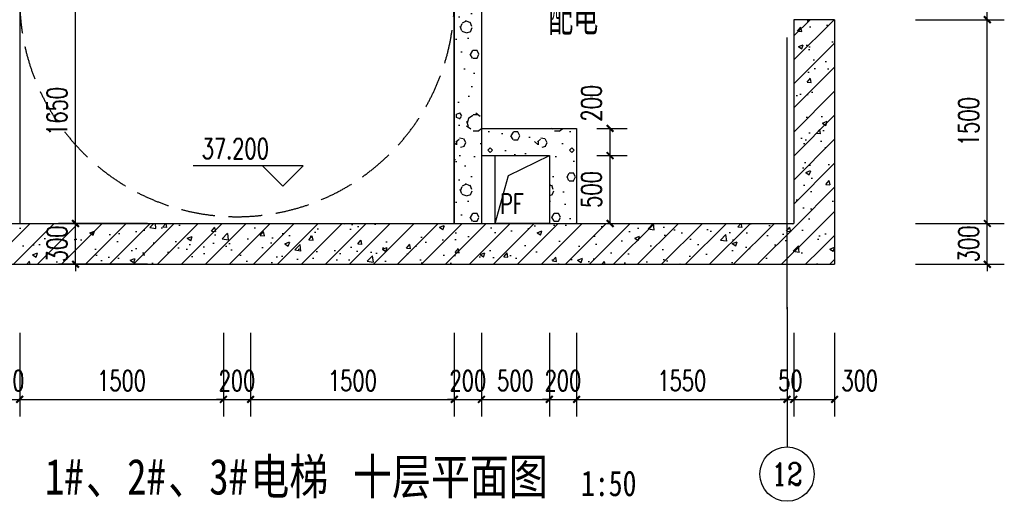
# Model space of a CAD drawing. Extents: x 797781 to 1255204, y 21234 to 1024248.
# Tile 925 of 1056: x 1179382 to 1186632, y 589986 to 593530. Entities that reach past the tile are written whole.
import ezdxf
from ezdxf.enums import TextEntityAlignment as Align

# ---------------------------------------------------------------- set-up
doc = ezdxf.new("R2010")
doc.units = 0
doc.header["$LTSCALE"] = 1000
doc.header["$MEASUREMENT"] = 0
doc.linetypes.add('230303生产综合楼-平面图_t8$0$DASH', pattern=[0.35, 0.25, -0.1])
doc.linetypes.add('230303生产综合楼-平面图_t8$0$DOTE', pattern=[2.42, 2, -0.2, 0.02, -0.2])
for name, color, linetype in [('230303生产综合楼-平面图_t8$0$AXIS', 3, 'Continuous'), ('230303生产综合楼-平面图_t8$0$AXIS_TEXT', 7, 'Continuous'), ('230303生产综合楼-平面图_t8$0$DIM_ELEV', 3, 'Continuous'), ('230303生产综合楼-平面图_t8$0$DIM_SYMB', 3, 'Continuous'), ('230303生产综合楼-平面图_t8$0$DOTE', 1, '230303生产综合楼-平面图_t8$0$DOTE'), ('230303生产综合楼-平面图_t8$0$H-楼板留洞', 6, 'Continuous'), ('230303生产综合楼-平面图_t8$0$PUB_HATCH', 8, 'Continuous'), ('230303生产综合楼-平面图_t8$0$PUB_TEXT', 7, 'Continuous'), ('230303生产综合楼-平面图_t8$0$STAIR', 2, 'Continuous'), ('230303生产综合楼-平面图_t8$0$WALL', 40, 'Continuous'), ('230303生产综合楼-平面图_t8$0$板洞', 6, 'Continuous'), ('230303生产综合楼-平面图_t8$0$轮廓', 2, 'Continuous'), ('AXIS_TEXT', 7, 'Continuous'), ('PUB_TEXT', 7, 'Continuous')]:
    doc.layers.add(name, color=color, linetype=linetype)
doc.styles.add('230303生产综合楼-平面图_t8$0$-黑体', font='simhei.ttf', dxfattribs={"width": 0.8})
doc.styles.add('230303生产综合楼-平面图_t8$0$_TCH_AXIS', font='COMPLEX', dxfattribs={"bigfont": 'GBCBIG'})
doc.styles.add('230303生产综合楼-平面图_t8$0$_TCH_DIM', font='SIMPLEX', dxfattribs={"bigfont": 'GBCBIG'})
doc.styles.add('230303生产综合楼-平面图_T8$0$_TCH_DIM_T3', font='SIMPLEX', dxfattribs={"width": 0.705882, "bigfont": 'GBCBIG'})
doc.styles.add('COMPLEX', font='COMPLEX')
doc.dimstyles.new('230303生产综合楼-平面图_T8$0$_TCH_ARCH&&50', dxfattribs={"dimtxt": 148.75, "dimasz": 50, "dimexe": 125, "dimexo": 150, "dimgap": 63.125, "dimtad": 1, "dimdec": 0, "dimzin": 0, "dimdsep": 46, "dimtxsty": '230303生产综合楼-平面图_T8$0$_TCH_DIM_T3', "dimblk": '230303生产综合楼-平面图_t8$0$_ArchTick', "dimcen": 0.09, "dimclrt": 7, "dimazin": 2, "dimtfac": 1, "dimtdec": 0, "dimtix": 1, "dimtmove": 2, "dimatfit": 3, "dimfxl": 1, "dimtolj": 1, "dimtzin": 0, "dimarcsym": 0})
pattern_1 = [(45, (0, 0), (-88.388348, 88.388348), []), (50, (0, 0), (358.63009, -31.37607), [37.5, -412.5]), (355, (0, 0), (-69.37567, 376.09607), [30, -330]), (100.4514, (29.9, -2.6), (289.25469, 344.71977), [31.8701, -350.57106]), (46.1842, (0, 100), (533.62052, -82.7595), [56.25, -618.75]), (96.6356, (44.47, 93.1), (467.33135, 487.05894), [47.80514, -525.8565]), (351.1842, (0, 100), (467.33097, 487.0593), [45, -495]), (21, (50, 75), (298.453526, -201.309445), [37.5, -412.5]), (326, (50, 75), (121.65767, 362.57502), [30, -330]), (71.4514, (74.87, 58.22), (420.11131, 161.26525), [31.8701, -350.57106]), (37.5, (0, 0), (6.079928, 166.446927), [0, -326, 0, -335, 0, -331.25]), (7.5, (0, 0), (131.534769, 197.205856), [0, -191, 0, -318.5, 0, -126.25]), (327.5, (-111.5, 0), (266.911218, -11.277436), [0, -125, 0, -390, 0, -517.5]), (317.5, (-161.5, 0), (291.593085, 50.05249), [0, -162.5, 0, -259, 0, -367.5])]
pattern_2 = [(0, (177, -183), (300, 600), [0, -600]), (0, (-174, -264), (300, 600), [0, -600]), (0, (21, -270), (300, 600), [0, -600]), (0, (234, -93), (300, 600), [0, -600]), (0, (-15, -300), (300, 600), [0, -600]), (0, (294, 285), (300, 600), [0, -600]), (0, (111, 237), (300, 600), [0, -600]), (0, (207, 162), (300, 600), [0, -600]), (0, (-282, 150), (300, 600), [0, -600]), (0, (12, 123), (300, 600), [0, -600]), (0, (-102, -30), (300, 600), [0, -600]), (0, (-96, -255), (300, 600), [0, -600]), (0, (129, -279), (300, 600), [0, -600]), (0, (294, -15), (300, 600), [0, -600]), (0, (-267, -108), (300, 600), [0, -600]), (0, (-216, -6), (300, 600), [0, -600]), (0, (18, -48), (300, 600), [0, -600]), (0, (-66, -135), (300, 600), [0, -600]), (0, (-114, 63), (300, 600), [0, -600]), (0, (-39, 288), (300, 600), [0, -600]), (0, (-243, -234), (300, 600), [0, -600]), (0, (87, 165), (300, 600), [0, -600]), (0, (-192, 174), (300, 600), [0, -600]), (0, (-240, 252), (300, 600), [0, -600]), (130.601294, (257.143, 97.143), (-1499.9999834, 1800.0000079), [26.34155, -11037.111]), (18.434949, (214.29, 108.57), (1499.9999945, 599.9999956), [27.10524, -3767.6279]), (90, (214.3, 82.86), (300, 600), [25.71428, -1174.28565]), (161.565051, (240, 74.29), (-1500.0000076, 599.999955), [27.10524, -3767.6279]), (53.130102, (240, 74.29), (300.000001, 600), [28.57143, -2971.4285]), (135, (262.86, -231.43), (-300.000036, 599.99996), [24.24366, -1672.8126]), (45, (228.57, -231.43), (299.999998, 599.999998), [24.24366, -1672.8126]), (135, (245.71, -248.57), (-300.000036, 599.99996), [24.24366, -1672.8126]), (45, (245.71, -248.57), (299.999998, 599.999998), [24.24366, -1672.8126]), (116.56505, (-25.7, 171.43), (-5e-05, 1199.99997), [31.94383, -638.8765]), (180, (-40, 200), (-300, 600), [34.28572, -565.71425]), (63.43495, (-88.57, 171.43), (3e-06, 1200), [31.94383, -638.8765]), (116.56505, (-74.3, 142.86), (-5e-05, 1199.99997), [31.94383, -638.8765]), (0, (-74.3, 142.86), (300, 600), [34.28572, -565.71425]), (63.43495, (-40, 142.86), (3e-06, 1200), [31.94383, -638.8765]), (107.102728, (200, -31.429), (-899.9999656, 3000.00000484), [38.86135, -16282.9025]), (143.972626, (188.57, 5.714), (-5699.9999277, 4199.9999952), [38.86135, -8122.02]), (180, (157.14, 28.6), (-300, 600), [37.14286, -562.8571]), (36.0273733, (88.57, 5.714), (5699.9999579, 4199.9999547), [38.86135, -8122.02]), (71.565051, (77.14, -28.57), (900.0000046, 2999.999995), [36.14032, -3758.5928]), (107.102728, (88.571, -65.714), (-899.9999656, 3000.00000484), [38.86135, -16282.9025]), (143.972626, (120, -88.57), (-5699.9999277, 4199.9999952), [38.86135, -8122.02]), (0, (120, -88.6), (300, 600), [37.14286, -562.8571]), (36.0273733, (157.143, -88.57), (5699.9999579, 4199.9999547), [38.86135, -8122.02]), (71.565051, (188.57, -65.71), (900.0000046, 2999.999995), [36.14032, -3758.5928]), (150.255118, (205.714, 248.57), (-900.000002, 599.9999926), [23.03502, -4814.3196]), (90, (185.7, 237.14), (300, 600), [22.85714, -1177.14275]), (29.744881, (185.714, 237.14), (900.0000005, 599.999997), [23.03502, -4814.3196]), (116.56505, (65.7, -177.14), (-5e-05, 1199.99997), [31.94383, -638.8765]), (168.690067, (51.43, -148.57), (-2700.000002, 599.999985), [29.13725, -6089.6855]), (41.185925, (0, -162.857), (7499.99995456, 6599.9999423), [30.37184, -12725.802]), (90, (0, -191.43), (300, 600), [28.57143, -1171.4285]), (138.814074, (22.857, -211.429), (-7499.9998667, 6600.00004204), [30.37184, -12725.802]), (16.6992442, (22.857, -211.429), (9899.9999255, 2999.9999686), [29.82945, -12498.5375]), (60.945396, (51.43, -202.857), (299.9999992, 599.9999947), [29.41609, -12325.3395]), (109.983106, (-185.714, 74.286), (-1500.00000565, 4199.9999889), [33.442, -14012.1975]), (155.556045, (-197.143, 105.714), (-3900.00001487, 1799.9999626), [34.52299, -14465.1315]), (24.4439547, (-260, 105.714), (3900.00000195, 1799.99999134), [34.52299, -14465.1315]), (70.0168934, (-271.429, 74.286), (1500.0000045, 4199.9999896), [33.442, -14012.1975]), (109.983106, (-260, 42.857), (-1500.00000565, 4199.9999889), [33.442, -14012.1975]), (160.016893, (-228.57, 31.43), (-1500.0000009, 599.9999727), [33.442, -6989.3775]), (19.9831065, (-228.57, 31.43), (1499.9999918, 599.999999), [33.442, -6989.3775]), (70.0168934, (-197.143, 42.857), (1500.0000045, 4199.9999896), [33.442, -14012.1975]), (122.005383, (37.14, 20), (-300.0000403, 599.9999694), [26.95423, -5633.434]), (18.434949, (-2.86, 34.29), (1499.9999945, 599.9999956), [27.10524, -3767.6279]), (90, (-2.86, 8.57), (300, 600), [25.71428, -1174.28565]), (161.565051, (22.86, 0), (-1500.0000076, 599.999955), [27.10524, -3767.6279]), (54.4623222, (22.857, 0), (2099.999997, 2999.9999955), [24.57807, -10298.2115]), (116.56505, (-137.14, -125.7), (-5e-05, 1199.99997), [31.94383, -638.8765]), (180, (-151.4, -97.14), (-300, 600), [31.42857, -568.5714]), (59.0362434, (-200, -125.714), (300.000001, 599.999997), [33.31973, -6963.822]), (120.963756, (-182.857, -154.286), (-300.000041, 599.9999724), [33.31973, -6963.822]), (0, (-182.86, -154.3), (300, 600), [31.42857, -568.5714]), (63.43495, (-151.43, -154.3), (3e-06, 1200), [31.94383, -638.8765])]

# ---------------------------------------------------------------- blocks, each defined once
blk = doc.blocks.new('230303生产综合楼-平面图_t8$0$_ArchTick')
at = {"color": 0, "linetype": 'ByBlock', "const_width": 0.3}
blk.add_lwpolyline([(-0.5, -0.5), (0.5, 0.5)], dxfattribs=at)
blk = doc.blocks.new('*D2936')
at = {"layer": '230303生产综合楼-平面图_t8$0$AXIS', "color": 0, "lineweight": -2, "transparency": 16777216}
for p, q in [((1183632.2, 592530), (1183854.6, 592530)), ((1183729.6, 592030), (1183729.6, 592530)), ((1183632.2, 592030), (1183854.6, 592030))]:
    blk.add_line(p, q, dxfattribs=at)
at = {"layer": 'Defpoints', "color": 0, "transparency": 16777216}
for p in [(1183482.2, 592530), (1183729.6, 592530), (1183482.2, 592030)]:
    blk.add_point(p, dxfattribs=at)
at = {"layer": '230303生产综合楼-平面图_t8$0$AXIS', "color": 0, "lineweight": -2, "transparency": 16777216, "xscale": 50, "yscale": 50, "zscale": 50}
for p, rotation in [((1183729.6, 592530), 90), ((1183729.6, 592030), 270)]:
    blk.add_blockref('230303生产综合楼-平面图_t8$0$_ArchTick', p, dxfattribs=dict(at, rotation=rotation))
at = {"layer": '230303生产综合楼-平面图_t8$0$AXIS', "color": 7, "transparency": 16777216, "insert": (1183592.1, 592280), "char_height": 148.75, "attachment_point": 5, "rotation": 90, "style": '230303生产综合楼-平面图_T8$0$_TCH_DIM_T3'}
blk.add_mtext('\\A1;500', dxfattribs=at)
blk = doc.blocks.new('*D2937')
at = {"layer": '230303生产综合楼-平面图_t8$0$AXIS', "color": 0, "lineweight": -2, "transparency": 16777216}
for p, q in [((1183632.2, 592730), (1183854.6, 592730)), ((1183729.6, 592530), (1183729.6, 592730)), ((1183632.2, 592530), (1183854.6, 592530))]:
    blk.add_line(p, q, dxfattribs=at)
at = {"layer": 'Defpoints', "color": 0, "transparency": 16777216}
for p in [(1183482.2, 592730), (1183729.6, 592730), (1183482.2, 592530)]:
    blk.add_point(p, dxfattribs=at)
at = {"layer": '230303生产综合楼-平面图_t8$0$AXIS', "color": 0, "lineweight": -2, "transparency": 16777216, "xscale": 50, "yscale": 50, "zscale": 50}
for p, rotation in [((1183729.6, 592730), 90), ((1183729.6, 592530), 270)]:
    blk.add_blockref('230303生产综合楼-平面图_t8$0$_ArchTick', p, dxfattribs=dict(at, rotation=rotation))
at = {"layer": '230303生产综合楼-平面图_t8$0$AXIS', "color": 7, "transparency": 16777216, "insert": (1183592.1, 592915), "char_height": 148.75, "attachment_point": 5, "rotation": 90, "style": '230303生产综合楼-平面图_T8$0$_TCH_DIM_T3'}
blk.add_mtext('\\A1;200', dxfattribs=at)
blk = doc.blocks.new('*D3651')
at = {"layer": '230303生产综合楼-平面图_t8$0$AXIS', "color": 0, "lineweight": -2, "transparency": 16777216}
for p, q in [((1180322.6, 593680), (1179668.7, 593680)), ((1179793.7, 592030), (1179793.7, 593680)), ((1180322.6, 592030), (1179668.7, 592030))]:
    blk.add_line(p, q, dxfattribs=at)
at = {"layer": 'Defpoints', "color": 0, "transparency": 16777216}
for p in [(1179793.7, 593680), (1180472.6, 593680), (1180472.6, 592030)]:
    blk.add_point(p, dxfattribs=at)
at = {"layer": '230303生产综合楼-平面图_t8$0$AXIS', "color": 0, "lineweight": -2, "transparency": 16777216, "xscale": 50, "yscale": 50, "zscale": 50}
for p, rotation in [((1179793.7, 593680), 90), ((1179793.7, 592030), 270)]:
    blk.add_blockref('230303生产综合楼-平面图_t8$0$_ArchTick', p, dxfattribs=dict(at, rotation=rotation))
at = {"layer": '230303生产综合楼-平面图_t8$0$AXIS', "color": 7, "transparency": 16777216, "insert": (1179656.2, 592855), "char_height": 148.75, "attachment_point": 5, "rotation": 90, "style": '230303生产综合楼-平面图_T8$0$_TCH_DIM_T3'}
blk.add_mtext('\\A1;1650', dxfattribs=at)
blk = doc.blocks.new('*D3652')
at = {"layer": '230303生产综合楼-平面图_t8$0$AXIS', "color": 0, "lineweight": -2, "transparency": 16777216}
for p, q in [((1180322.6, 592030), (1179668.7, 592030)), ((1179793.7, 592030), (1179793.7, 592080)), ((1179793.7, 591730), (1179793.7, 592030)), ((1180322.6, 591730), (1179668.7, 591730)), ((1179793.7, 591730), (1179793.7, 591680))]:
    blk.add_line(p, q, dxfattribs=at)
at = {"layer": 'Defpoints', "color": 0, "transparency": 16777216}
for p in [(1179793.7, 592030), (1180472.6, 592030), (1180472.6, 591730)]:
    blk.add_point(p, dxfattribs=at)
at = {"layer": '230303生产综合楼-平面图_t8$0$AXIS', "color": 0, "lineweight": -2, "transparency": 16777216, "xscale": 50, "yscale": 50, "zscale": 50}
for p, rotation in [((1179793.7, 592030), 270), ((1179793.7, 591730), 90)]:
    blk.add_blockref('230303生产综合楼-平面图_t8$0$_ArchTick', p, dxfattribs=dict(at, rotation=rotation))
at = {"layer": '230303生产综合楼-平面图_t8$0$AXIS', "color": 7, "transparency": 16777216, "insert": (1179656.2, 591880), "char_height": 148.75, "attachment_point": 5, "rotation": 90, "style": '230303生产综合楼-平面图_T8$0$_TCH_DIM_T3'}
blk.add_mtext('\\A1;300', dxfattribs=at)
blk = doc.blocks.new('*D3674')
at = {"layer": '230303生产综合楼-平面图_t8$0$AXIS', "color": 0, "lineweight": -2, "transparency": 16777216}
for p, q in [((1179182.2, 591224.3), (1179182.2, 590610.6)), ((1179382.2, 591224.3), (1179382.2, 590610.6)), ((1179182.2, 590735.6), (1179132.2, 590735.6)), ((1179182.2, 590735.6), (1179382.2, 590735.6)), ((1179382.2, 590735.6), (1179432.2, 590735.6))]:
    blk.add_line(p, q, dxfattribs=at)
at = {"layer": 'Defpoints', "color": 0, "transparency": 16777216}
for p in [(1179182.2, 591374.3), (1179382.2, 591374.3), (1179382.2, 590735.6)]:
    blk.add_point(p, dxfattribs=at)
at = {"layer": '230303生产综合楼-平面图_t8$0$AXIS', "color": 0, "lineweight": -2, "transparency": 16777216, "xscale": 50, "yscale": 50, "zscale": 50}
blk.add_blockref('230303生产综合楼-平面图_t8$0$_ArchTick', (1179182.2, 590735.6), dxfattribs=at)
at = {"layer": '230303生产综合楼-平面图_t8$0$AXIS', "color": 0, "lineweight": -2, "transparency": 16777216, "xscale": 50, "yscale": 50, "zscale": 50, "rotation": 180}
blk.add_blockref('230303生产综合楼-平面图_t8$0$_ArchTick', (1179382.2, 590735.6), dxfattribs=at)
at = {"layer": '230303生产综合楼-平面图_t8$0$AXIS', "color": 7, "transparency": 16777216, "insert": (1179282.2, 590873.1), "char_height": 148.75, "attachment_point": 5, "style": '230303生产综合楼-平面图_T8$0$_TCH_DIM_T3'}
blk.add_mtext('\\A1;200', dxfattribs=at)
blk = doc.blocks.new('*D3675')
at = {"layer": '230303生产综合楼-平面图_t8$0$AXIS', "color": 0, "lineweight": -2, "transparency": 16777216}
for p, q in [((1179382.2, 591224.3), (1179382.2, 590610.6)), ((1180882.2, 591224.3), (1180882.2, 590610.6)), ((1179382.2, 590735.6), (1180882.2, 590735.6))]:
    blk.add_line(p, q, dxfattribs=at)
at = {"layer": 'Defpoints', "color": 0, "transparency": 16777216}
for p in [(1179382.2, 591374.3), (1180882.2, 591374.3), (1180882.2, 590735.6)]:
    blk.add_point(p, dxfattribs=at)
at = {"layer": '230303生产综合楼-平面图_t8$0$AXIS', "color": 0, "lineweight": -2, "transparency": 16777216, "xscale": 50, "yscale": 50, "zscale": 50, "rotation": 180}
blk.add_blockref('230303生产综合楼-平面图_t8$0$_ArchTick', (1179382.2, 590735.6), dxfattribs=at)
at = {"layer": '230303生产综合楼-平面图_t8$0$AXIS', "color": 0, "lineweight": -2, "transparency": 16777216, "xscale": 50, "yscale": 50, "zscale": 50}
blk.add_blockref('230303生产综合楼-平面图_t8$0$_ArchTick', (1180882.2, 590735.6), dxfattribs=at)
at = {"layer": '230303生产综合楼-平面图_t8$0$AXIS', "color": 7, "transparency": 16777216, "insert": (1180132.2, 590873.1), "char_height": 148.75, "attachment_point": 5, "style": '230303生产综合楼-平面图_T8$0$_TCH_DIM_T3'}
blk.add_mtext('\\A1;1500', dxfattribs=at)
blk = doc.blocks.new('*D3676')
at = {"layer": '230303生产综合楼-平面图_t8$0$AXIS', "color": 0, "lineweight": -2, "transparency": 16777216}
for p, q in [((1180882.2, 591224.3), (1180882.2, 590610.6)), ((1181082.2, 591224.3), (1181082.2, 590610.6)), ((1180882.2, 590735.6), (1180832.2, 590735.6)), ((1180882.2, 590735.6), (1181082.2, 590735.6)), ((1181082.2, 590735.6), (1181132.2, 590735.6))]:
    blk.add_line(p, q, dxfattribs=at)
at = {"layer": 'Defpoints', "color": 0, "transparency": 16777216}
for p in [(1180882.2, 591374.3), (1181082.2, 591374.3), (1181082.2, 590735.6)]:
    blk.add_point(p, dxfattribs=at)
at = {"layer": '230303生产综合楼-平面图_t8$0$AXIS', "color": 0, "lineweight": -2, "transparency": 16777216, "xscale": 50, "yscale": 50, "zscale": 50}
blk.add_blockref('230303生产综合楼-平面图_t8$0$_ArchTick', (1180882.2, 590735.6), dxfattribs=at)
at = {"layer": '230303生产综合楼-平面图_t8$0$AXIS', "color": 0, "lineweight": -2, "transparency": 16777216, "xscale": 50, "yscale": 50, "zscale": 50, "rotation": 180}
blk.add_blockref('230303生产综合楼-平面图_t8$0$_ArchTick', (1181082.2, 590735.6), dxfattribs=at)
at = {"layer": '230303生产综合楼-平面图_t8$0$AXIS', "color": 7, "transparency": 16777216, "insert": (1180982.2, 590873.1), "char_height": 148.75, "attachment_point": 5, "style": '230303生产综合楼-平面图_T8$0$_TCH_DIM_T3'}
blk.add_mtext('\\A1;200', dxfattribs=at)
blk = doc.blocks.new('*D3677')
at = {"layer": '230303生产综合楼-平面图_t8$0$AXIS', "color": 0, "lineweight": -2, "transparency": 16777216}
for p, q in [((1181082.2, 591224.3), (1181082.2, 590610.6)), ((1182582.2, 591224.3), (1182582.2, 590610.6)), ((1181082.2, 590735.6), (1182582.2, 590735.6))]:
    blk.add_line(p, q, dxfattribs=at)
at = {"layer": 'Defpoints', "color": 0, "transparency": 16777216}
for p in [(1181082.2, 591374.3), (1182582.2, 591374.3), (1182582.2, 590735.6)]:
    blk.add_point(p, dxfattribs=at)
at = {"layer": '230303生产综合楼-平面图_t8$0$AXIS', "color": 0, "lineweight": -2, "transparency": 16777216, "xscale": 50, "yscale": 50, "zscale": 50, "rotation": 180}
blk.add_blockref('230303生产综合楼-平面图_t8$0$_ArchTick', (1181082.2, 590735.6), dxfattribs=at)
at = {"layer": '230303生产综合楼-平面图_t8$0$AXIS', "color": 0, "lineweight": -2, "transparency": 16777216, "xscale": 50, "yscale": 50, "zscale": 50}
blk.add_blockref('230303生产综合楼-平面图_t8$0$_ArchTick', (1182582.2, 590735.6), dxfattribs=at)
at = {"layer": '230303生产综合楼-平面图_t8$0$AXIS', "color": 7, "transparency": 16777216, "insert": (1181832.2, 590873.1), "char_height": 148.75, "attachment_point": 5, "style": '230303生产综合楼-平面图_T8$0$_TCH_DIM_T3'}
blk.add_mtext('\\A1;1500', dxfattribs=at)
blk = doc.blocks.new('*D3678')
at = {"layer": '230303生产综合楼-平面图_t8$0$AXIS', "color": 0, "lineweight": -2, "transparency": 16777216}
for p, q in [((1182582.2, 591224.3), (1182582.2, 590610.6)), ((1182782.2, 591224.3), (1182782.2, 590610.6)), ((1182582.2, 590735.6), (1182532.2, 590735.6)), ((1182582.2, 590735.6), (1182782.2, 590735.6)), ((1182782.2, 590735.6), (1182832.2, 590735.6))]:
    blk.add_line(p, q, dxfattribs=at)
at = {"layer": 'Defpoints', "color": 0, "transparency": 16777216}
for p in [(1182582.2, 591374.3), (1182782.2, 591374.3), (1182782.2, 590735.6)]:
    blk.add_point(p, dxfattribs=at)
at = {"layer": '230303生产综合楼-平面图_t8$0$AXIS', "color": 0, "lineweight": -2, "transparency": 16777216, "xscale": 50, "yscale": 50, "zscale": 50}
blk.add_blockref('230303生产综合楼-平面图_t8$0$_ArchTick', (1182582.2, 590735.6), dxfattribs=at)
at = {"layer": '230303生产综合楼-平面图_t8$0$AXIS', "color": 0, "lineweight": -2, "transparency": 16777216, "xscale": 50, "yscale": 50, "zscale": 50, "rotation": 180}
blk.add_blockref('230303生产综合楼-平面图_t8$0$_ArchTick', (1182782.2, 590735.6), dxfattribs=at)
at = {"layer": '230303生产综合楼-平面图_t8$0$AXIS', "color": 7, "transparency": 16777216, "insert": (1182682.2, 590873.1), "char_height": 148.75, "attachment_point": 5, "style": '230303生产综合楼-平面图_T8$0$_TCH_DIM_T3'}
blk.add_mtext('\\A1;200', dxfattribs=at)
blk = doc.blocks.new('*D3679')
at = {"layer": '230303生产综合楼-平面图_t8$0$AXIS', "color": 0, "lineweight": -2, "transparency": 16777216}
for p, q in [((1182782.2, 591224.3), (1182782.2, 590610.6)), ((1183282.2, 591224.3), (1183282.2, 590610.6)), ((1182782.2, 590735.6), (1183282.2, 590735.6))]:
    blk.add_line(p, q, dxfattribs=at)
at = {"layer": 'Defpoints', "color": 0, "transparency": 16777216}
for p in [(1182782.2, 591374.3), (1183282.2, 591374.3), (1183282.2, 590735.6)]:
    blk.add_point(p, dxfattribs=at)
at = {"layer": '230303生产综合楼-平面图_t8$0$AXIS', "color": 0, "lineweight": -2, "transparency": 16777216, "xscale": 50, "yscale": 50, "zscale": 50, "rotation": 180}
blk.add_blockref('230303生产综合楼-平面图_t8$0$_ArchTick', (1182782.2, 590735.6), dxfattribs=at)
at = {"layer": '230303生产综合楼-平面图_t8$0$AXIS', "color": 0, "lineweight": -2, "transparency": 16777216, "xscale": 50, "yscale": 50, "zscale": 50}
blk.add_blockref('230303生产综合楼-平面图_t8$0$_ArchTick', (1183282.2, 590735.6), dxfattribs=at)
at = {"layer": '230303生产综合楼-平面图_t8$0$AXIS', "color": 7, "transparency": 16777216, "insert": (1183032.2, 590873.1), "char_height": 148.75, "attachment_point": 5, "style": '230303生产综合楼-平面图_T8$0$_TCH_DIM_T3'}
blk.add_mtext('\\A1;500', dxfattribs=at)
blk = doc.blocks.new('*D3680')
at = {"layer": '230303生产综合楼-平面图_t8$0$AXIS', "color": 0, "lineweight": -2, "transparency": 16777216}
for p, q in [((1183282.2, 591224.3), (1183282.2, 590610.6)), ((1183482.2, 591224.3), (1183482.2, 590610.6)), ((1183282.2, 590735.6), (1183232.2, 590735.6)), ((1183282.2, 590735.6), (1183482.2, 590735.6)), ((1183482.2, 590735.6), (1183532.2, 590735.6))]:
    blk.add_line(p, q, dxfattribs=at)
at = {"layer": 'Defpoints', "color": 0, "transparency": 16777216}
for p in [(1183282.2, 591374.3), (1183482.2, 591374.3), (1183482.2, 590735.6)]:
    blk.add_point(p, dxfattribs=at)
at = {"layer": '230303生产综合楼-平面图_t8$0$AXIS', "color": 0, "lineweight": -2, "transparency": 16777216, "xscale": 50, "yscale": 50, "zscale": 50}
blk.add_blockref('230303生产综合楼-平面图_t8$0$_ArchTick', (1183282.2, 590735.6), dxfattribs=at)
at = {"layer": '230303生产综合楼-平面图_t8$0$AXIS', "color": 0, "lineweight": -2, "transparency": 16777216, "xscale": 50, "yscale": 50, "zscale": 50, "rotation": 180}
blk.add_blockref('230303生产综合楼-平面图_t8$0$_ArchTick', (1183482.2, 590735.6), dxfattribs=at)
at = {"layer": '230303生产综合楼-平面图_t8$0$AXIS', "color": 7, "transparency": 16777216, "insert": (1183382.2, 590873.1), "char_height": 148.75, "attachment_point": 5, "style": '230303生产综合楼-平面图_T8$0$_TCH_DIM_T3'}
blk.add_mtext('\\A1;200', dxfattribs=at)
blk = doc.blocks.new('*D3681')
at = {"layer": '230303生产综合楼-平面图_t8$0$AXIS', "color": 0, "lineweight": -2, "transparency": 16777216}
for p, q in [((1183482.2, 591224.3), (1183482.2, 590610.6)), ((1185032.2, 591224.3), (1185032.2, 590610.6)), ((1183482.2, 590735.6), (1185032.2, 590735.6))]:
    blk.add_line(p, q, dxfattribs=at)
at = {"layer": 'Defpoints', "color": 0, "transparency": 16777216}
for p in [(1183482.2, 591374.3), (1185032.2, 591374.3), (1185032.2, 590735.6)]:
    blk.add_point(p, dxfattribs=at)
at = {"layer": '230303生产综合楼-平面图_t8$0$AXIS', "color": 0, "lineweight": -2, "transparency": 16777216, "xscale": 50, "yscale": 50, "zscale": 50, "rotation": 180}
blk.add_blockref('230303生产综合楼-平面图_t8$0$_ArchTick', (1183482.2, 590735.6), dxfattribs=at)
at = {"layer": '230303生产综合楼-平面图_t8$0$AXIS', "color": 0, "lineweight": -2, "transparency": 16777216, "xscale": 50, "yscale": 50, "zscale": 50}
blk.add_blockref('230303生产综合楼-平面图_t8$0$_ArchTick', (1185032.2, 590735.6), dxfattribs=at)
at = {"layer": '230303生产综合楼-平面图_t8$0$AXIS', "color": 7, "transparency": 16777216, "insert": (1184257.2, 590873.1), "char_height": 148.75, "attachment_point": 5, "style": '230303生产综合楼-平面图_T8$0$_TCH_DIM_T3'}
blk.add_mtext('\\A1;1550', dxfattribs=at)
blk = doc.blocks.new('*D3682')
at = {"layer": '230303生产综合楼-平面图_t8$0$AXIS', "color": 0, "lineweight": -2, "transparency": 16777216}
for p, q in [((1185032.2, 591224.3), (1185032.2, 590610.6)), ((1185082.2, 591224.3), (1185082.2, 590610.6)), ((1185032.2, 590735.6), (1184982.2, 590735.6)), ((1185032.2, 590735.6), (1185082.2, 590735.6)), ((1185082.2, 590735.6), (1185132.2, 590735.6))]:
    blk.add_line(p, q, dxfattribs=at)
at = {"layer": 'Defpoints', "color": 0, "transparency": 16777216}
for p in [(1185032.2, 591374.3), (1185082.2, 591374.3), (1185082.2, 590735.6)]:
    blk.add_point(p, dxfattribs=at)
at = {"layer": '230303生产综合楼-平面图_t8$0$AXIS', "color": 0, "lineweight": -2, "transparency": 16777216, "xscale": 50, "yscale": 50, "zscale": 50}
blk.add_blockref('230303生产综合楼-平面图_t8$0$_ArchTick', (1185032.2, 590735.6), dxfattribs=at)
at = {"layer": '230303生产综合楼-平面图_t8$0$AXIS', "color": 0, "lineweight": -2, "transparency": 16777216, "xscale": 50, "yscale": 50, "zscale": 50, "rotation": 180}
blk.add_blockref('230303生产综合楼-平面图_t8$0$_ArchTick', (1185082.2, 590735.6), dxfattribs=at)
at = {"layer": '230303生产综合楼-平面图_t8$0$AXIS', "color": 7, "transparency": 16777216, "insert": (1185057.2, 590873.1), "char_height": 148.75, "attachment_point": 5, "style": '230303生产综合楼-平面图_T8$0$_TCH_DIM_T3'}
blk.add_mtext('\\A1;50', dxfattribs=at)
blk = doc.blocks.new('*D3683')
at = {"layer": '230303生产综合楼-平面图_t8$0$AXIS', "color": 0, "lineweight": -2, "transparency": 16777216}
for p, q in [((1185082.2, 591224.3), (1185082.2, 590610.6)), ((1185382.2, 591224.3), (1185382.2, 590610.6)), ((1185082.2, 590735.6), (1185382.2, 590735.6))]:
    blk.add_line(p, q, dxfattribs=at)
at = {"layer": 'Defpoints', "color": 0, "transparency": 16777216}
for p in [(1185082.2, 591374.3), (1185382.2, 591374.3), (1185382.2, 590735.6)]:
    blk.add_point(p, dxfattribs=at)
at = {"layer": '230303生产综合楼-平面图_t8$0$AXIS', "color": 0, "lineweight": -2, "transparency": 16777216, "xscale": 50, "yscale": 50, "zscale": 50, "rotation": 180}
blk.add_blockref('230303生产综合楼-平面图_t8$0$_ArchTick', (1185082.2, 590735.6), dxfattribs=at)
at = {"layer": '230303生产综合楼-平面图_t8$0$AXIS', "color": 0, "lineweight": -2, "transparency": 16777216, "xscale": 50, "yscale": 50, "zscale": 50}
blk.add_blockref('230303生产综合楼-平面图_t8$0$_ArchTick', (1185382.2, 590735.6), dxfattribs=at)
at = {"layer": '230303生产综合楼-平面图_t8$0$AXIS', "color": 7, "transparency": 16777216, "insert": (1185567.2, 590873.1), "char_height": 148.75, "attachment_point": 5, "style": '230303生产综合楼-平面图_T8$0$_TCH_DIM_T3'}
blk.add_mtext('\\A1;300', dxfattribs=at)
blk = doc.blocks.new('_AXISO')
blk.add_circle((0, 0), 0.5)
at = {"layer": 'AXIS_TEXT', "style": 'COMPLEX', "width": 1.041667}
blk.add_attdef('A', text='', height=0.56, dxfattribs=at).set_placement((-0.25, -0.28), (0.25, -0.28), align=Align.FIT)
blk = doc.blocks.new('*D3693')
at = {"layer": '230303生产综合楼-平面图_t8$0$AXIS', "color": 0, "lineweight": -2, "transparency": 16777216}
for p, q in [((1185978.1, 594330), (1186632, 594330)), ((1186507, 593530), (1186507, 594330)), ((1185978.1, 593530), (1186632, 593530))]:
    blk.add_line(p, q, dxfattribs=at)
at = {"layer": 'Defpoints', "color": 0, "transparency": 16777216}
for p in [(1185828.1, 594330), (1186507, 594330), (1185828.1, 593530)]:
    blk.add_point(p, dxfattribs=at)
at = {"layer": '230303生产综合楼-平面图_t8$0$AXIS', "color": 0, "lineweight": -2, "transparency": 16777216, "xscale": 50, "yscale": 50, "zscale": 50}
for p, rotation in [((1186507, 594330), 90), ((1186507, 593530), 270)]:
    blk.add_blockref('230303生产综合楼-平面图_t8$0$_ArchTick', p, dxfattribs=dict(at, rotation=rotation))
at = {"layer": '230303生产综合楼-平面图_t8$0$AXIS', "color": 7, "transparency": 16777216, "insert": (1186369.5, 593930), "char_height": 148.75, "attachment_point": 5, "rotation": 90, "style": '230303生产综合楼-平面图_T8$0$_TCH_DIM_T3'}
blk.add_mtext('\\A1;800', dxfattribs=at)
blk = doc.blocks.new('*D3694')
at = {"layer": '230303生产综合楼-平面图_t8$0$AXIS', "color": 0, "lineweight": -2, "transparency": 16777216}
for p, q in [((1185978.1, 593530), (1186632, 593530)), ((1186507, 592030), (1186507, 593530)), ((1185978.1, 592030), (1186632, 592030))]:
    blk.add_line(p, q, dxfattribs=at)
at = {"layer": 'Defpoints', "color": 0, "transparency": 16777216}
for p in [(1185828.1, 593530), (1186507, 593530), (1185828.1, 592030)]:
    blk.add_point(p, dxfattribs=at)
at = {"layer": '230303生产综合楼-平面图_t8$0$AXIS', "color": 0, "lineweight": -2, "transparency": 16777216, "xscale": 50, "yscale": 50, "zscale": 50}
for p, rotation in [((1186507, 593530), 90), ((1186507, 592030), 270)]:
    blk.add_blockref('230303生产综合楼-平面图_t8$0$_ArchTick', p, dxfattribs=dict(at, rotation=rotation))
at = {"layer": '230303生产综合楼-平面图_t8$0$AXIS', "color": 7, "transparency": 16777216, "insert": (1186369.5, 592780), "char_height": 148.75, "attachment_point": 5, "rotation": 90, "style": '230303生产综合楼-平面图_T8$0$_TCH_DIM_T3'}
blk.add_mtext('\\A1;1500', dxfattribs=at)
blk = doc.blocks.new('*D3695')
at = {"layer": '230303生产综合楼-平面图_t8$0$AXIS', "color": 0, "lineweight": -2, "transparency": 16777216}
for p, q in [((1185978.1, 592030), (1186632, 592030)), ((1186507, 592030), (1186507, 592080)), ((1186507, 591730), (1186507, 592030)), ((1185978.1, 591730), (1186632, 591730)), ((1186507, 591730), (1186507, 591680))]:
    blk.add_line(p, q, dxfattribs=at)
at = {"layer": 'Defpoints', "color": 0, "transparency": 16777216}
for p in [(1185828.1, 592030), (1186507, 592030), (1185828.1, 591730)]:
    blk.add_point(p, dxfattribs=at)
at = {"layer": '230303生产综合楼-平面图_t8$0$AXIS', "color": 0, "lineweight": -2, "transparency": 16777216, "xscale": 50, "yscale": 50, "zscale": 50}
for p, rotation in [((1186507, 592030), 270), ((1186507, 591730), 90)]:
    blk.add_blockref('230303生产综合楼-平面图_t8$0$_ArchTick', p, dxfattribs=dict(at, rotation=rotation))
at = {"layer": '230303生产综合楼-平面图_t8$0$AXIS', "color": 7, "transparency": 16777216, "insert": (1186369.5, 591880), "char_height": 148.75, "attachment_point": 5, "rotation": 90, "style": '230303生产综合楼-平面图_T8$0$_TCH_DIM_T3'}
blk.add_mtext('\\A1;300', dxfattribs=at)

msp = doc.modelspace()

# ---------------------------------------------------------------- hatches: boundary and pattern name
at = {"layer": '230303生产综合楼-平面图_t8$0$PUB_HATCH'}
h = msp.add_hatch(dxfattribs=at)
h.set_pattern_fill('加气混凝土', color=256, scale=50, style=0)
h.set_pattern_definition(pattern_2)
h.paths.add_polyline_path([(1182715.5, 594830), (1182582.2, 594830), (1182582.2, 592630), (1182782.2, 592630), (1182782.2, 594730)])
h = msp.add_hatch(dxfattribs=at)
h.set_pattern_fill('钢筋混凝土', color=256, scale=50, style=0)
h.set_pattern_definition(pattern_1)
h.paths.add_polyline_path([(1185082.2, 593530), (1185082.2, 592030), (1185382.2, 591730), (1185382.2, 593530)])
h = msp.add_hatch(dxfattribs=at)
h.set_pattern_fill('加气混凝土', color=256, scale=50, style=0)
h.set_pattern_definition(pattern_2)
h.paths.add_polyline_path([(1182782.2, 592730), (1182782.2, 592530), (1183282.2, 592530), (1183482.2, 592730)])
h = msp.add_hatch(dxfattribs=at)
h.set_pattern_fill('加气混凝土', color=256, scale=50, style=0)
h.set_pattern_definition(pattern_2)
h.paths.add_polyline_path([(1183482.2, 592730), (1183282.2, 592530), (1183282.2, 592030), (1183482.2, 592030)])
h = msp.add_hatch(dxfattribs=at)
h.set_pattern_fill('加气混凝土', color=256, scale=50, style=0)
h.set_pattern_definition(pattern_2)
h.paths.add_polyline_path([(1182782.2, 592630), (1182582.2, 592630), (1182582.2, 592030), (1182782.2, 592030)])
h = msp.add_hatch(dxfattribs=at)
h.set_pattern_fill('钢筋混凝土', color=256, scale=50, style=0)
h.set_pattern_definition(pattern_1)
h.paths.add_polyline_path([(1179282.2, 592030), (1179282.2, 591730), (1182682.2, 591730), (1182682.2, 592030)])
h = msp.add_hatch(dxfattribs=at)
h.set_pattern_fill('钢筋混凝土', color=256, scale=50, style=0)
h.set_pattern_definition(pattern_1)
h.paths.add_polyline_path([(1182682.2, 592030), (1182682.2, 591730), (1183382.2, 591730), (1183382.2, 592030)])
h = msp.add_hatch(dxfattribs=at)
h.set_pattern_fill('钢筋混凝土', color=256, scale=50, style=0)
h.set_pattern_definition(pattern_1)
h.paths.add_polyline_path([(1183382.2, 592030), (1183382.2, 591730), (1185382.2, 591730), (1185082.2, 592030)])

# ---------------------------------------------------------------- linework, layer by layer
at = {"layer": '230303生产综合楼-平面图_t8$0$AXIS'}
msp.add_line((1185032.2, 591414.5), (1185032.2, 590385.6), dxfattribs=at)
at = {"layer": '230303生产综合楼-平面图_t8$0$DIM_ELEV'}
for p, q in [((1181468.9, 592454.7), (1180658.9, 592454.7)), ((1181318.9, 592304.7), (1181168.9, 592454.7)), ((1181318.9, 592304.7), (1181468.9, 592454.7))]:
    msp.add_line(p, q, dxfattribs=at)
at = {"layer": '230303生产综合楼-平面图_t8$0$DIM_SYMB'}
msp.add_lwpolyline([(1180132.2, 596930, 0, 0, 0), (1180132.2, 592855, 0, 0, 0), (1181832.2, 592855, 0, 0, 0), (1181832.2, 596520, 40, 0, 0), (1181832.2, 596670, 0, 0, 0)], format="xyseb", dxfattribs=at)
at = {"layer": '230303生产综合楼-平面图_t8$0$DOTE'}
msp.add_line((1185032.2, 591400.2), (1185032.2, 601209.8), dxfattribs=at)
at = {"layer": '230303生产综合楼-平面图_t8$0$H-楼板留洞'}
msp.add_lwpolyline([(1182882.2, 592530), (1183282.2, 592530), (1183282.2, 592030), (1182882.2, 592030)], close=True, dxfattribs=at)
at = {"layer": '230303生产综合楼-平面图_t8$0$STAIR'}
for p, q in [((1179382.2, 593680), (1179382.2, 592030)), ((1182582.2, 592030), (1182582.2, 593680)), ((1179382.2, 592030), (1182582.2, 592030))]:
    msp.add_line(p, q, dxfattribs=at)
at = {"layer": '230303生产综合楼-平面图_t8$0$WALL'}
for p, q in [((1182582.2, 594830), (1182582.2, 592630)), ((1182782.2, 594730), (1182782.2, 592630)), ((1185082.2, 593530), (1185082.2, 592030)), ((1185382.2, 593530), (1185082.2, 593530)), ((1185382.2, 593530), (1185382.2, 591730)), ((1182782.2, 592730), (1183482.2, 592730)), ((1183482.2, 592730), (1183482.2, 592030)), ((1182582.2, 592630), (1182582.2, 592030)), ((1182782.2, 592630), (1182782.2, 592030)), ((1182782.2, 592530), (1183282.2, 592530)), ((1183282.2, 592530), (1183282.2, 592030)), ((1179282.2, 592030), (1182682.2, 592030)), ((1182682.2, 592030), (1183382.2, 592030)), ((1183382.2, 592030), (1185082.2, 592030)), ((1179282.2, 591730), (1182682.2, 591730)), ((1182682.2, 591730), (1183382.2, 591730)), ((1183382.2, 591730), (1185382.2, 591730))]:
    msp.add_line(p, q, dxfattribs=at)
at = {"layer": '230303生产综合楼-平面图_t8$0$板洞'}
msp.add_lwpolyline([(1182882.2, 592030), (1182980.7, 592383.9), (1183282.2, 592530)], dxfattribs=at)
at = {"layer": '230303生产综合楼-平面图_t8$0$轮廓', "linetype": '230303生产综合楼-平面图_t8$0$DASH'}
msp.add_arc((1180982.2, 593680), 1600, 179.99962, 0, dxfattribs=at)

# ---------------------------------------------------------------- block references
at = {"layer": '230303生产综合楼-平面图_t8$0$AXIS'}
ref = msp.add_blockref('_AXISO', (1185032.2, 590185.6), dxfattribs=dict(at, xscale=400, yscale=400, zscale=400))
ref.add_attrib('A', '12', dxfattribs={"layer": '230303生产综合楼-平面图_t8$0$AXIS_TEXT', "ltscale": 2, "height": 164.22, "style": '230303生产综合楼-平面图_t8$0$_TCH_AXIS'}).set_placement((1184918.8, 590103.5), (1185145.6, 590103.5), align=Align.FIT)

# ---------------------------------------------------------------- texts
at = {"layer": '230303生产综合楼-平面图_t8$0$PUB_TEXT', "style": '230303生产综合楼-平面图_t8$0$_TCH_DIM'}
msp.add_text('配电', height=255.32, dxfattribs=at).set_placement((1183274.2, 593417.1))
at = {"layer": '230303生产综合楼-平面图_t8$0$PUB_TEXT', "style": '230303生产综合楼-平面图_t8$0$_TCH_DIM', "width": 0.705882}
for s, p in [('37.200', (1180721.9, 592507.2)), ('PF', (1182918.5, 592100.3))]:
    msp.add_text(s, height=148.75, dxfattribs=at).set_placement(p)
at = {"layer": 'PUB_TEXT', "style": '230303生产综合楼-平面图_t8$0$-黑体', "width": 0.8}
for s, height, p in [('1#', 262.87, (1179568.1, 590035.6)), ('2#', 262.87, (1180173, 590035.6)), ('3#', 262.87, (1180777.9, 590035.6)), ('电梯', 262.87, (1181080.3, 590035.6)), ('十层平面图', 262.87, (1181836.4, 590035.6)), ('1:50', 187.76, (1183515, 590023.8)), ('、', 262.9, (1179870.5, 590035.6)), ('、', 262.9, (1180475.4, 590035.6))]:
    msp.add_text(s, height=height, dxfattribs=at).set_placement(p)

# ---------------------------------------------------------------- dimensions: what is measured, and where the dimension line sits
at = {"layer": '230303生产综合楼-平面图_t8$0$AXIS'}
for p1, p2, distance, picture, middle in [((1185828.1, 593530), (1185828.1, 594330), -678.9, '*D3693', (1186369.5, 593930)), ((1180472.6, 592030), (1180472.6, 593680), 678.9, '*D3651', (1179656.2, 592855)), ((1185828.1, 592030), (1185828.1, 593530), -678.9, '*D3694', (1186369.5, 592780)), ((1183482.2, 592030), (1183482.2, 592530), -247.5, '*D2936', (1183592.1, 592280)), ((1180472.6, 591730), (1180472.6, 592030), 678.9, '*D3652', (1179656.2, 591880)), ((1185828.1, 591730), (1185828.1, 592030), -678.9, '*D3695', (1186369.5, 591880)), ((1179182.2, 591374.3), (1179382.2, 591374.3), -638.7, '*D3674', (1179282.2, 590873.1)), ((1179382.2, 591374.3), (1180882.2, 591374.3), -638.7, '*D3675', (1180132.2, 590873.1)), ((1180882.2, 591374.3), (1181082.2, 591374.3), -638.7, '*D3676', (1180982.2, 590873.1)), ((1181082.2, 591374.3), (1182582.2, 591374.3), -638.7, '*D3677', (1181832.2, 590873.1)), ((1182582.2, 591374.3), (1182782.2, 591374.3), -638.7, '*D3678', (1182682.2, 590873.1)), ((1182782.2, 591374.3), (1183282.2, 591374.3), -638.7, '*D3679', (1183032.2, 590873.1)), ((1183282.2, 591374.3), (1183482.2, 591374.3), -638.7, '*D3680', (1183382.2, 590873.1)), ((1183482.2, 591374.3), (1185032.2, 591374.3), -638.7, '*D3681', (1184257.2, 590873.1)), ((1185032.2, 591374.3), (1185082.2, 591374.3), -638.7, '*D3682', (1185057.2, 590873.1))]:
    dim = msp.add_aligned_dim(p1=p1, p2=p2, distance=distance, dimstyle='230303生产综合楼-平面图_T8$0$_TCH_ARCH&&50', dxfattribs=at)
    dim.commit()
    dim.dimension.update_dxf_attribs({"geometry": picture, "text_midpoint": middle})
for base, p1, p2, angle, picture, middle in [((1183729.6, 592730), (1183482.2, 592530), (1183482.2, 592730), 90, '*D2937', (1183592.1, 592915)), ((1185382.2, 590735.6), (1185082.2, 591374.3), (1185382.2, 591374.3), 0, '*D3683', (1185567.2, 590873.1))]:
    dim = msp.add_linear_dim(base=base, p1=p1, p2=p2, angle=angle, dimstyle='230303生产综合楼-平面图_T8$0$_TCH_ARCH&&50', dxfattribs=at)
    dim.commit()
    dim.dimension.update_dxf_attribs({"geometry": picture, "text_midpoint": middle, "dimtype": 161})

doc.saveas('drawing.dxf')
